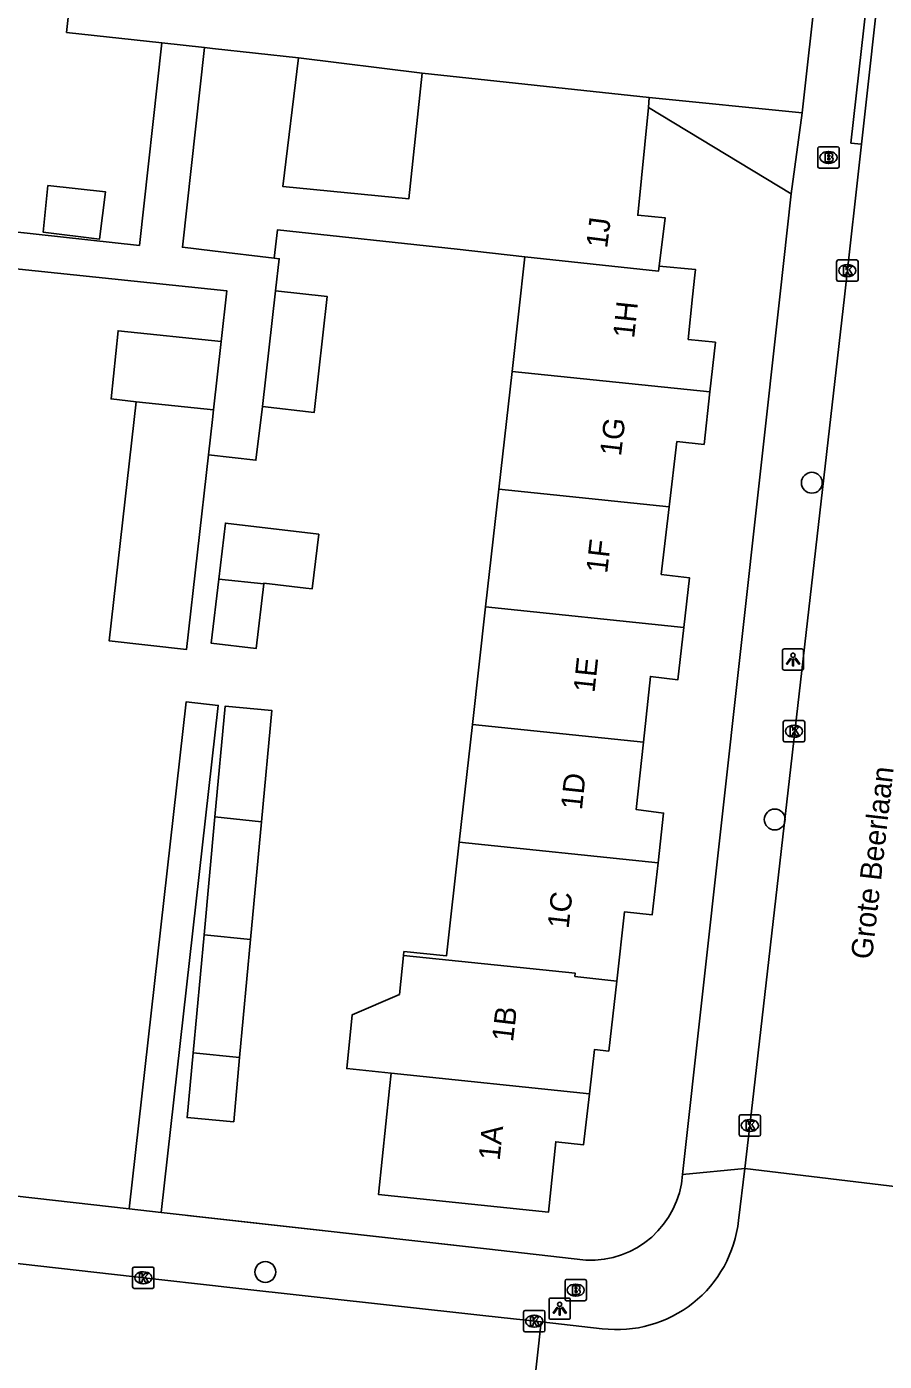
# Model space of a CAD drawing. Extents: x 161928 to 163055, y 386475 to 387428.
# Drawn here: x 162491.3 to 162531.5, y 386950.1 to 387012.7 of the extents above; entities that cross this region are included whole.
import ezdxf

# ---------------------------------------------------------------- set-up
doc = ezdxf.new("R2010")
doc.units = 0
for name, color, linetype in [('IMGEO_Boom', 7, 'Continuous'), ('IMGEO_Brandkraan', 7, 'Continuous'), ('IMGEO_Kolk', 7, 'Continuous'), ('IMGEO_Lichtpunt', 7, 'Continuous'), ('IMGEO_Muur', 7, 'Continuous'), ('IMGEO_Openbare_ruimte_label', 7, 'Continuous'), ('IMGEO_Pand', 7, 'Continuous'), ('IMGEO_Pand_nummerreeks', 7, 'Continuous'), ('IMGEO_Rijbaan_lokaal_gesloten', 7, 'Continuous'), ('IMGEO_Rijbaan_lokaal_open', 7, 'Continuous'), ('IMGEO_Voetpad_open', 7, 'Continuous')]:
    doc.layers.add(name, color=color, linetype=linetype)

msp = doc.modelspace()

# ---------------------------------------------------------------- linework, layer by layer
at = {"layer": 'IMGEO_Boom'}
for centre in [(162528.091, 386991.286), (162526.353, 386975.503), (162502.483, 386954.295)]:
    msp.add_circle(centre, 0.489, dxfattribs=at)
at = {"layer": 'IMGEO_Brandkraan'}
for p, q in [((162528.37, 387006.105), (162528.37, 387006.957)), ((162528.445, 387007.031), (162529.297, 387007.031)), ((162528.858, 387006.811), (162528.883, 387006.811)), ((162529.371, 387006.957), (162529.371, 387006.105)), ((162529.297, 387006.031), (162528.445, 387006.031)), ((162528.881, 387006.251), (162528.856, 387006.251)), ((162516.525, 386953.021), (162516.525, 386953.873)), ((162516.6, 386953.947), (162517.452, 386953.947)), ((162517.013, 386953.727), (162517.038, 386953.727)), ((162517.526, 386953.873), (162517.526, 386953.021)), ((162517.452, 386952.947), (162516.6, 386952.947)), ((162517.036, 386953.167), (162517.011, 386953.167))]:
    msp.add_line(p, q, dxfattribs=at)
for points in [[(162528.37, 387006.105), (162528.37, 387006.957)], [(162528.445, 387007.031), (162529.297, 387007.031)], [(162528.718, 387006.731), (162528.718, 387006.331), (162528.931, 387006.331)], [(162528.949, 387006.731), (162528.718, 387006.731)], [(162528.897, 387006.65), (162528.843, 387006.65), (162528.843, 387006.574)], [(162529.371, 387006.957), (162529.371, 387006.105)], [(162529.297, 387006.031), (162528.445, 387006.031)], [(162528.843, 387006.574), (162528.896, 387006.574)], [(162528.905, 387006.498), (162528.843, 387006.498), (162528.843, 387006.417)], [(162528.843, 387006.417), (162528.905, 387006.417)], [(162516.525, 386953.021), (162516.525, 386953.873)], [(162516.6, 386953.947), (162517.452, 386953.947)], [(162516.873, 386953.647), (162516.873, 386953.247), (162517.086, 386953.247)], [(162517.104, 386953.647), (162516.873, 386953.647)], [(162517.052, 386953.566), (162516.998, 386953.566), (162516.998, 386953.49)], [(162516.998, 386953.49), (162517.051, 386953.49)], [(162517.526, 386953.873), (162517.526, 386953.021)], [(162517.452, 386952.947), (162516.6, 386952.947)], [(162517.06, 386953.414), (162516.998, 386953.414), (162516.998, 386953.333)], [(162516.998, 386953.333), (162517.06, 386953.333)]]:
    msp.add_lwpolyline(points, dxfattribs=at)
for centre, radius, start, end in [((162528.447, 387006.955), 0.0765, 91.55205, 178.44795), ((162528.447, 387006.955), 0.0765, 91.55205, 178.44795), ((162528.898, 387006.612), 0.0379, 267.82845, 90.93552), ((162528.953, 387006.586), 0.145, 59.4692, 91.53667), ((162528.978, 387006.633), 0.0922, 285.51372, 58.15012), ((162529.295, 387006.955), 0.0765, 1.55205, 88.44795), ((162529.295, 387006.955), 0.0765, 1.55205, 88.44795), ((162528.447, 387006.107), 0.0765, 181.55205, 268.44795), ((162528.447, 387006.107), 0.0765, 181.55205, 268.44795), ((162528.906, 387006.457), 0.0404, 269.87594, 90.50774), ((162528.937, 387006.582), 0.251, 268.66757, 293.53466), ((162528.983, 387006.441), 0.105, 301.31148, 78.98903), ((162529.295, 387006.107), 0.0765, 271.55205, 358.44795), ((162529.295, 387006.107), 0.0765, 271.55205, 358.44795), ((162516.602, 386953.871), 0.0765, 91.55205, 178.44795), ((162516.602, 386953.871), 0.0765, 91.55205, 178.44795), ((162517.053, 386953.528), 0.0379, 267.82845, 90.93552), ((162517.108, 386953.502), 0.145, 59.4692, 91.53667), ((162517.133, 386953.549), 0.0922, 285.51372, 58.15012), ((162517.138, 386953.357), 0.105, 301.31148, 78.98903), ((162517.45, 386953.871), 0.0765, 1.55205, 88.44795), ((162517.45, 386953.871), 0.0765, 1.55205, 88.44795), ((162516.602, 386953.023), 0.0765, 181.55205, 268.44795), ((162516.602, 386953.023), 0.0765, 181.55205, 268.44795), ((162517.061, 386953.373), 0.0404, 269.87594, 90.50774), ((162517.092, 386953.498), 0.251, 268.66757, 293.53466), ((162517.45, 386953.023), 0.0765, 271.55205, 358.44795), ((162517.45, 386953.023), 0.0765, 271.55205, 358.44795)]:
    msp.add_arc(centre, radius, start, end, dxfattribs=at)
for centre, major_axis, ratio, start_param, end_param in [((162528.857, 387006.531), (-0.387, 0.002), 0.722429, 4.712389, 7.853982), ((162528.882, 387006.531), (-0.39, 0.002), 0.717154, 1.570796, 4.712389), ((162517.012, 386953.447), (-0.387, 0.002), 0.722429, 4.712389, 7.853982), ((162517.037, 386953.447), (-0.39, 0.002), 0.717154, 1.570796, 4.712389)]:
    msp.add_ellipse(centre, major_axis=major_axis, ratio=ratio, start_param=start_param, end_param=end_param, dxfattribs=at)
at = {"layer": 'IMGEO_Kolk'}
for p, q in [((162529.254, 387000.803), (162529.254, 387001.655)), ((162529.329, 387001.729), (162530.181, 387001.729)), ((162530.255, 387001.655), (162530.255, 387000.803)), ((162529.742, 387001.509), (162529.767, 387001.509)), ((162530.181, 387000.729), (162529.329, 387000.729)), ((162529.765, 387000.949), (162529.74, 387000.949)), ((162526.754, 386979.214), (162526.754, 386980.066)), ((162526.829, 386980.14), (162527.681, 386980.14)), ((162527.242, 386979.92), (162527.267, 386979.92)), ((162527.755, 386980.066), (162527.755, 386979.214)), ((162527.681, 386979.14), (162526.829, 386979.14)), ((162527.265, 386979.36), (162527.24, 386979.36)), ((162524.686, 386960.736), (162524.686, 386961.588)), ((162524.761, 386961.662), (162525.613, 386961.662)), ((162525.687, 386961.588), (162525.687, 386960.736)), ((162525.174, 386961.442), (162525.199, 386961.442)), ((162525.613, 386960.662), (162524.761, 386960.662)), ((162525.197, 386960.882), (162525.172, 386960.882)), ((162496.264, 386953.6), (162496.264, 386954.452)), ((162496.339, 386954.526), (162497.191, 386954.526)), ((162496.752, 386954.306), (162496.777, 386954.306)), ((162497.265, 386954.452), (162497.265, 386953.6)), ((162497.191, 386953.526), (162496.339, 386953.526)), ((162496.775, 386953.746), (162496.75, 386953.746)), ((162514.582, 386951.564), (162514.582, 386952.416)), ((162514.657, 386952.49), (162515.509, 386952.49)), ((162515.07, 386952.27), (162515.095, 386952.27)), ((162515.583, 386952.416), (162515.583, 386951.564)), ((162515.093, 386951.71), (162515.068, 386951.71)), ((162515.509, 386951.49), (162514.657, 386951.49))]:
    msp.add_line(p, q, dxfattribs=at)
for points in [[(162529.254, 387000.803), (162529.254, 387001.655)], [(162529.329, 387001.729), (162530.181, 387001.729)], [(162530.255, 387001.655), (162530.255, 387000.803)], [(162529.575, 387001.429), (162529.698, 387001.429), (162529.698, 387001.278), (162529.828, 387001.429), (162529.992, 387001.429), (162529.846, 387001.278), (162529.999, 387001.029), (162529.847, 387001.029), (162529.762, 387001.193), (162529.698, 387001.126), (162529.698, 387001.029), (162529.575, 387001.029), (162529.575, 387001.429)], [(162530.181, 387000.729), (162529.329, 387000.729)], [(162526.754, 386979.214), (162526.754, 386980.066)], [(162526.829, 386980.14), (162527.681, 386980.14)], [(162527.075, 386979.84), (162527.198, 386979.84), (162527.198, 386979.689), (162527.328, 386979.84), (162527.492, 386979.84), (162527.346, 386979.689), (162527.499, 386979.44), (162527.347, 386979.44), (162527.262, 386979.604), (162527.198, 386979.537), (162527.198, 386979.44), (162527.075, 386979.44), (162527.075, 386979.84)], [(162527.755, 386980.066), (162527.755, 386979.214)], [(162527.681, 386979.14), (162526.829, 386979.14)], [(162524.686, 386960.736), (162524.686, 386961.588)], [(162524.761, 386961.662), (162525.613, 386961.662)], [(162525.687, 386961.588), (162525.687, 386960.736)], [(162525.007, 386961.362), (162525.13, 386961.362), (162525.13, 386961.211), (162525.26, 386961.362), (162525.424, 386961.362), (162525.278, 386961.211), (162525.431, 386960.962), (162525.279, 386960.962), (162525.194, 386961.126), (162525.13, 386961.059), (162525.13, 386960.962), (162525.007, 386960.962), (162525.007, 386961.362)], [(162525.613, 386960.662), (162524.761, 386960.662)], [(162496.264, 386953.6), (162496.264, 386954.452)], [(162496.339, 386954.526), (162497.191, 386954.526)], [(162496.585, 386954.226), (162496.708, 386954.226), (162496.708, 386954.075), (162496.838, 386954.226), (162497.002, 386954.226), (162496.856, 386954.075), (162497.009, 386953.826), (162496.857, 386953.826), (162496.772, 386953.99), (162496.708, 386953.923), (162496.708, 386953.826), (162496.585, 386953.826), (162496.585, 386954.226)], [(162497.265, 386954.452), (162497.265, 386953.6)], [(162497.191, 386953.526), (162496.339, 386953.526)], [(162514.582, 386951.564), (162514.582, 386952.416)], [(162514.657, 386952.49), (162515.509, 386952.49)], [(162514.903, 386952.19), (162515.026, 386952.19), (162515.026, 386952.039), (162515.156, 386952.19), (162515.32, 386952.19), (162515.174, 386952.039), (162515.327, 386951.79), (162515.175, 386951.79), (162515.09, 386951.954), (162515.026, 386951.887), (162515.026, 386951.79), (162514.903, 386951.79), (162514.903, 386952.19)], [(162515.583, 386952.416), (162515.583, 386951.564)], [(162515.509, 386951.49), (162514.657, 386951.49)]]:
    msp.add_lwpolyline(points, dxfattribs=at)
for centre, start, end in [((162529.331, 387001.653), 91.55205, 178.44795), ((162529.331, 387001.653), 91.55205, 178.44795), ((162530.179, 387001.653), 1.55205, 88.44795), ((162530.179, 387001.653), 1.55205, 88.44795), ((162529.331, 387000.805), 181.55205, 268.44795), ((162529.331, 387000.805), 181.55205, 268.44795), ((162530.179, 387000.805), 271.55205, 358.44795), ((162530.179, 387000.805), 271.55205, 358.44795), ((162526.831, 386980.064), 91.55205, 178.44795), ((162526.831, 386980.064), 91.55205, 178.44795), ((162527.679, 386980.064), 1.55205, 88.44795), ((162527.679, 386980.064), 1.55205, 88.44795), ((162526.831, 386979.216), 181.55205, 268.44795), ((162526.831, 386979.216), 181.55205, 268.44795), ((162527.679, 386979.216), 271.55205, 358.44795), ((162527.679, 386979.216), 271.55205, 358.44795), ((162524.763, 386961.586), 91.55205, 178.44795), ((162524.763, 386961.586), 91.55205, 178.44795), ((162525.611, 386961.586), 1.55205, 88.44795), ((162525.611, 386961.586), 1.55205, 88.44795), ((162524.763, 386960.738), 181.55205, 268.44795), ((162524.763, 386960.738), 181.55205, 268.44795), ((162525.611, 386960.738), 271.55205, 358.44795), ((162525.611, 386960.738), 271.55205, 358.44795), ((162496.341, 386954.45), 91.55205, 178.44795), ((162496.341, 386954.45), 91.55205, 178.44795), ((162497.189, 386954.45), 1.55205, 88.44795), ((162497.189, 386954.45), 1.55205, 88.44795), ((162496.341, 386953.602), 181.55205, 268.44795), ((162496.341, 386953.602), 181.55205, 268.44795), ((162497.189, 386953.602), 271.55205, 358.44795), ((162497.189, 386953.602), 271.55205, 358.44795), ((162514.659, 386952.414), 91.55205, 178.44795), ((162514.659, 386952.414), 91.55205, 178.44795), ((162515.507, 386952.414), 1.55205, 88.44795), ((162515.507, 386952.414), 1.55205, 88.44795), ((162514.659, 386951.566), 181.55205, 268.44795), ((162514.659, 386951.566), 181.55205, 268.44795), ((162515.507, 386951.566), 271.55205, 358.44795), ((162515.507, 386951.566), 271.55205, 358.44795)]:
    msp.add_arc(centre, 0.0765, start, end, dxfattribs=at)
for centre, major_axis, ratio, start_param, end_param in [((162529.741, 387001.229), (-0.387, 0.002), 0.722429, 4.712389, 7.853982), ((162529.766, 387001.229), (-0.39, 0.002), 0.717154, 1.570796, 4.712389), ((162527.241, 386979.64), (-0.387, 0.002), 0.722429, 4.712389, 7.853982), ((162527.266, 386979.64), (-0.39, 0.002), 0.717154, 1.570796, 4.712389), ((162525.173, 386961.162), (-0.387, 0.002), 0.722429, 4.712389, 7.853982), ((162525.198, 386961.162), (-0.39, 0.002), 0.717154, 1.570796, 4.712389), ((162496.751, 386954.026), (-0.387, 0.002), 0.722429, 4.712389, 7.853982), ((162496.776, 386954.026), (-0.39, 0.002), 0.717154, 1.570796, 4.712389), ((162515.069, 386951.99), (-0.387, 0.002), 0.722429, 4.712389, 7.853982), ((162515.094, 386951.99), (-0.39, 0.002), 0.717154, 1.570796, 4.712389)]:
    msp.add_ellipse(centre, major_axis=major_axis, ratio=ratio, start_param=start_param, end_param=end_param, dxfattribs=at)
at = {"layer": 'IMGEO_Lichtpunt'}
for p, q in [((162527.612, 386983.499), (162526.804, 386983.499)), ((162527.612, 386983.499), (162526.804, 386983.499)), ((162526.71, 386983.404), (162526.71, 386982.597)), ((162526.71, 386983.404), (162526.71, 386982.597)), ((162527.706, 386982.597), (162527.706, 386983.404)), ((162527.706, 386982.597), (162527.706, 386983.404)), ((162526.804, 386982.503), (162527.612, 386982.503)), ((162526.804, 386982.503), (162527.612, 386982.503)), ((162515.776, 386952.981), (162515.776, 386952.174)), ((162515.776, 386952.981), (162515.776, 386952.174)), ((162516.678, 386953.076), (162515.87, 386953.076)), ((162516.678, 386953.076), (162515.87, 386953.076)), ((162516.772, 386952.174), (162516.772, 386952.981)), ((162516.772, 386952.174), (162516.772, 386952.981)), ((162515.87, 386952.08), (162516.678, 386952.08)), ((162515.87, 386952.08), (162516.678, 386952.08))]:
    msp.add_line(p, q, dxfattribs=at)
for points in [[(162527.084, 386983.068), (162527.123, 386983.04), (162526.935, 386982.778), (162526.897, 386982.805), (162527.084, 386983.068)], [(162527.186, 386983.02), (162527.233, 386983.02), (162527.233, 386982.698), (162527.186, 386982.698), (162527.186, 386983.02)], [(162527.296, 386983.04), (162527.334, 386983.067), (162527.521, 386982.805), (162527.482, 386982.777), (162527.296, 386983.04)], [(162516.15, 386952.645), (162516.189, 386952.617), (162516.001, 386952.355), (162515.963, 386952.382), (162516.15, 386952.645)], [(162516.252, 386952.597), (162516.299, 386952.597), (162516.299, 386952.275), (162516.252, 386952.275), (162516.252, 386952.597)], [(162516.362, 386952.617), (162516.4, 386952.644), (162516.587, 386952.382), (162516.548, 386952.354), (162516.362, 386952.617)]]:
    msp.add_lwpolyline(points, dxfattribs=at)
for centre in [(162527.209, 386983.202), (162516.275, 386952.779)]:
    msp.add_circle(centre, 0.0994, dxfattribs=at)
for centre, start, end in [((162526.804, 386983.404), 90, 180), ((162526.804, 386983.404), 90, 180), ((162527.612, 386983.404), 0, 90), ((162527.612, 386983.404), 0, 90), ((162526.804, 386982.597), 180, 270), ((162526.804, 386982.597), 180, 270), ((162527.612, 386982.597), 270, 0), ((162527.612, 386982.597), 270, 360), ((162515.87, 386952.981), 90, 180), ((162515.87, 386952.981), 90, 180), ((162516.678, 386952.981), 0, 90), ((162516.678, 386952.981), 0, 90), ((162515.87, 386952.174), 180, 270), ((162515.87, 386952.174), 180, 270), ((162516.678, 386952.174), 270, 0), ((162516.678, 386952.174), 270, 360)]:
    msp.add_arc(centre, 0.0946, start, end, dxfattribs=at)
at = {"layer": 'IMGEO_Muur'}
for points in [[(162504.029, 387011.194), (162509.838, 387010.486)], [(162512.851, 386955.376), (162498.839, 386956.947)]]:
    msp.add_lwpolyline(points, dxfattribs=at)
at = {"layer": 'IMGEO_Pand'}
for points in [[(162502.891, 387001.811), (162500, 387002.155), (162498.601, 387002.322), (162499.634, 387011.679)], [(162499.634, 387011.679), (162500, 387011.639), (162504.029, 387011.194)], [(162509.838, 387010.486), (162509.202, 387004.591), (162503.299, 387005.171), (162504.029, 387011.194)], [(162509.838, 387010.486), (162520.476, 387009.335)], [(162520.431, 387008.875), (162520.476, 387009.335)], [(162520.935, 387001.441), (162521.224, 387003.7), (162519.935, 387003.821), (162520.431, 387008.875)], [(162492.288, 387005.224), (162494.986, 387004.923), (162494.711, 387002.701), (162492.073, 387003.026), (162492.288, 387005.224)], [(162502.891, 387001.811), (162503.052, 387003.139), (162511.468, 387002.228), (162514.649, 387001.88)], [(162514.045, 386996.501), (162514.649, 387001.88)], [(162514.649, 387001.88), (162520.904, 387001.201), (162520.935, 387001.441)], [(162520.935, 387001.441), (162522.641, 387001.28), (162522.613, 387001.015), (162522.506, 387000), (162522.296, 386998.007), (162523.57, 386997.874), (162523.313, 386995.539)], [(162502.343, 386994.854), (162502.964, 387000.285)], [(162502.964, 387000.285), (162505.386, 387000.008), (162504.766, 386994.577), (162502.343, 386994.854)], [(162500.413, 386997.908), (162495.583, 386998.41), (162495.253, 386995.211), (162496.432, 386995.085)], [(162500.413, 386997.908), (162500.051, 386994.699)], [(162514.045, 386996.501), (162513.424, 386990.986)], [(162523.313, 386995.539), (162514.045, 386996.501)], [(162521.408, 386990.157), (162521.768, 386993.214), (162523.042, 386993.084), (162523.313, 386995.539)], [(162496.432, 386995.085), (162495.168, 386983.873), (162498.784, 386983.465), (162499.813, 386992.588)], [(162500.051, 386994.699), (162496.432, 386995.085)], [(162500.051, 386994.699), (162500, 386994.248), (162499.813, 386992.588)], [(162512.804, 386985.471), (162513.424, 386990.986)], [(162513.424, 386990.986), (162521.408, 386990.157)], [(162521.408, 386990.157), (162521.034, 386986.988), (162522.355, 386986.834), (162522.09, 386984.507)], [(162500.296, 386986.769), (162500.609, 386989.392), (162504.986, 386988.87), (162504.681, 386986.314), (162504.388, 386986.345), (162502.418, 386986.58), (162502.414, 386986.55)], [(162502.414, 386986.55), (162502.052, 386983.517), (162499.938, 386983.769), (162500.296, 386986.769)], [(162502.414, 386986.55), (162500.296, 386986.769)], [(162512.804, 386985.471), (162512.184, 386979.955)], [(162522.09, 386984.507), (162512.804, 386985.471)], [(162520.195, 386979.123), (162520.527, 386982.21), (162521.809, 386982.048), (162522.09, 386984.507)], [(162500.122, 386975.627), (162500.603, 386980.816), (162502.785, 386980.614), (162502.302, 386975.401)], [(162512.184, 386979.955), (162511.564, 386974.44)], [(162512.184, 386979.955), (162520.195, 386979.123)], [(162520.883, 386973.473), (162521.14, 386975.805), (162519.857, 386975.973), (162520.195, 386979.123)], [(162499.611, 386970.098), (162500.122, 386975.627)], [(162500.122, 386975.627), (162502.302, 386975.401)], [(162502.302, 386975.401), (162501.791, 386969.872)], [(162511.564, 386974.44), (162510.964, 386969.108), (162508.974, 386969.315), (162508.955, 386969.129)], [(162520.883, 386973.473), (162511.564, 386974.44)], [(162518.954, 386967.923), (162519.318, 386971.182), (162520.615, 386971.038), (162520.883, 386973.473)], [(162499.099, 386964.574), (162499.611, 386970.098)], [(162499.611, 386970.098), (162501.791, 386969.872)], [(162501.791, 386969.872), (162501.279, 386964.347)], [(162508.955, 386969.129), (162508.765, 386967.308), (162506.557, 386966.356), (162506.295, 386963.827), (162508.38, 386963.61)], [(162508.955, 386969.129), (162517.005, 386968.294), (162516.992, 386968.147), (162518.954, 386967.923)], [(162517.672, 386962.645), (162517.912, 386964.727), (162518.573, 386964.652), (162518.954, 386967.923)], [(162501.279, 386964.347), (162501, 386961.334), (162498.818, 386961.536), (162499.099, 386964.574)], [(162501.279, 386964.347), (162499.099, 386964.574)], [(162508.38, 386963.61), (162508.306, 386962.9), (162507.788, 386957.926), (162515.745, 386957.098), (162516.088, 386960.397), (162517.397, 386960.257), (162517.672, 386962.645)], [(162517.672, 386962.645), (162508.38, 386963.61)]]:
    msp.add_lwpolyline(points, dxfattribs=at)
at = {"layer": 'IMGEO_Rijbaan_lokaal_gesloten'}
for points in [[(162531.39, 387015.902), (162530.416, 387007.151)], [(162530.416, 387007.151), (162529.62, 387000), (162525.313, 386962.232), (162524.951, 386959.154)], [(162448.434, 386959.487), (162497.209, 386953.975), (162500, 386953.66), (162500.674, 386953.585), (162512.681, 386952.257), (162515.405, 386951.954)]]:
    msp.add_lwpolyline(points, dxfattribs=at)
at = {"layer": 'IMGEO_Rijbaan_lokaal_open'}
for points in [[(162454.107, 387032.358), (162488.516, 387028.552), (162494.556, 387024.833), (162493.169, 387012.393), (162497.633, 387011.9)], [(162527.635, 387008.619), (162528.32, 387014.811), (162528.024, 387014.699)], [(162499.634, 387011.679), (162497.633, 387011.9)], [(162504.029, 387011.194), (162509.838, 387010.486)], [(162520.476, 387009.335), (162527.635, 387008.619)], [(162524.658, 386956.708), (162524.951, 386959.154)], [(162532.885, 386958.197), (162524.951, 386959.154)], [(162515.405, 386951.954), (162514.535, 386944.015)], [(162515.405, 386951.954), (162518.266, 386951.638)]]:
    msp.add_lwpolyline(points, dxfattribs=at)
msp.add_arc((162518.954, 386957.335), 5.738, 263.11121, 353.73021, dxfattribs=at)
at = {"layer": 'IMGEO_Voetpad_open'}
for points in [[(162531.39, 387015.902), (162530.906, 387015.956), (162529.925, 387007.205), (162530.416, 387007.151)], [(162497.633, 387011.9), (162496.585, 387002.408), (162485.749, 387003.586)], [(162527.128, 387004.825), (162520.431, 387008.875)], [(162527.128, 387004.825), (162527.635, 387008.619)], [(162522.034, 386958.859), (162526.593, 387000), (162527.128, 387004.825)], [(162474.825, 387003.504), (162474.769, 387002.981), (162500.673, 387000.288), (162500.413, 386997.908)], [(162502.964, 387000.285), (162503.135, 387001.781), (162502.891, 387001.811)], [(162499.813, 386992.588), (162502.043, 386992.337), (162502.343, 386994.854)], [(162497.594, 386957.087), (162500.274, 386980.853), (162498.78, 386981.022), (162496.1, 386957.254)], [(162524.951, 386959.154), (162522.034, 386958.859)], [(162496.1, 386957.254), (162489.035, 386958.046)], [(162497.594, 386957.087), (162496.1, 386957.254)], [(162517.505, 386954.854), (162512.851, 386955.376), (162497.594, 386957.087)]]:
    msp.add_lwpolyline(points, dxfattribs=at)
msp.add_arc((162517.722, 386959.171), 4.323, 267.11677, 355.85596, dxfattribs=at)

# ---------------------------------------------------------------- texts
at = {"layer": 'IMGEO_Openbare_ruimte_label'}
msp.add_text('Grote Beerlaan', height=1, rotation=83.51434, dxfattribs=at).set_placement((162530.907, 386968.916))
at = {"layer": 'IMGEO_Pand_nummerreeks'}
for s, rotation, p in [('1J', 82.71219, (162518.497, 387002.249)), ('1H', 83.98415, (162519.764, 386998.03)), ('1G', 83.29061, (162519.148, 386992.503)), ('1F', 83.26195, (162518.499, 386987.01)), ('1E', 83.84414, (162517.906, 386981.423)), ('1D', 83.89308, (162517.316, 386975.924)), ('1C', 83.62701, (162516.69, 386970.362)), ('1B', 83.19011, (162514.085, 386965.054)), ('1A', 84.06423, (162513.46, 386959.492))]:
    msp.add_text(s, height=1, rotation=rotation, dxfattribs=at).set_placement(p)

doc.saveas('drawing.dxf')
